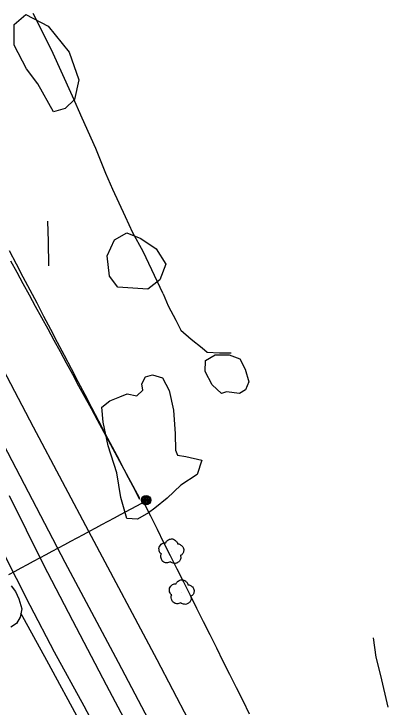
# Model space of a CAD drawing. Extents: x 368532 to 392481, y 10654822 to 10676899.
# Drawn here: x 376230.3 to 376381.2, y 10665330 to 10665609.3 of the extents above; entities that cross this region are included whole.
import ezdxf

# ---------------------------------------------------------------- set-up
doc = ezdxf.new("R2010")
doc.units = 0
for name, color, linetype in [('p_Catenary', 7, 'Continuous'), ('p_dtm obscured area', 7, 'Continuous'), ('p_dtm retaining wall', 7, 'Continuous'), ('p_dtm slab', 7, 'Continuous'), ('p_railroad rr control', 7, 'Continuous'), ('p_road dirt road', 7, 'Continuous'), ('p_structure fence', 7, 'Continuous'), ('p_utility general pole', 7, 'Continuous'), ('p_veg tree', 7, 'Continuous'), ('p_veg woods', 7, 'Continuous')]:
    doc.layers.add(name, color=color, linetype=linetype)

msp = doc.modelspace()

# ---------------------------------------------------------------- linework, layer by layer
at = {"layer": 'p_Catenary'}
for points in [[(376228.43, 10665513.93), (376231.2, 10665508.66), (376233.96, 10665503.39), (376236.73, 10665498.12), (376239.49, 10665492.85), (376242.26, 10665487.58), (376245.03, 10665482.3), (376247.79, 10665477.03), (376250.56, 10665471.76), (376253.33, 10665466.49), (376256.09, 10665461.22), (376258.86, 10665455.95), (376261.63, 10665450.68), (376264.39, 10665445.41), (376267.16, 10665440.14), (376269.93, 10665434.87), (376272.69, 10665429.6), (376275.46, 10665424.33), (376278.23, 10665419.06), (376280.99, 10665413.79)], [(376228.96, 10665509.89), (376231.46, 10665505.31), (376233.95, 10665500.74), (376236.45, 10665496.16), (376238.94, 10665491.58), (376241.44, 10665487), (376243.93, 10665482.42), (376246.43, 10665477.84), (376248.93, 10665473.27), (376251.42, 10665468.69), (376253.92, 10665464.11), (376256.41, 10665459.53), (376258.91, 10665454.95), (376261.4, 10665450.37), (376263.9, 10665445.79), (376280.96, 10665414.25)], [(376228.26, 10665383.43), (376230.76, 10665384.78), (376233.27, 10665386.12), (376235.77, 10665387.46), (376238.27, 10665388.81), (376240.78, 10665390.15), (376243.28, 10665391.5), (376245.78, 10665392.84), (376248.29, 10665394.19), (376250.79, 10665395.53), (376253.29, 10665396.87), (376255.8, 10665398.22), (376258.3, 10665399.56), (376260.8, 10665400.91), (376263.31, 10665402.25), (376265.81, 10665403.59), (376268.31, 10665404.94), (376270.82, 10665406.28), (376273.32, 10665407.63), (376281.94, 10665412.26)], [(376282.69, 10665412.34), (376285.35, 10665407.03), (376288, 10665401.72), (376290.66, 10665396.41), (376293.32, 10665391.1), (376295.97, 10665385.78), (376298.63, 10665380.47), (376301.29, 10665375.16), (376303.94, 10665369.85), (376306.6, 10665364.54), (376309.26, 10665359.23), (376311.91, 10665353.92), (376314.57, 10665348.61), (376317.23, 10665343.3), (376319.88, 10665337.99), (376322.54, 10665332.67), (376325.2, 10665327.36)]]:
    msp.add_lwpolyline(points, dxfattribs=at)
at = {"layer": 'p_dtm obscured area'}
msp.add_lwpolyline([(376229.24, 10665378.94), (376230.93, 10665376.58), (376232.27, 10665373.59), (376233.47, 10665369.6), (376232.83, 10665366.3), (376231.33, 10665363.76), (376229.09, 10665362.18)], dxfattribs=at)
at = {"layer": 'p_dtm retaining wall'}
for p, q in [((376244.19, 10665517.57), (376243.96, 10665525.79)), ((376244.45, 10665507.76), (376244.19, 10665517.57))]:
    msp.add_line(p, q, dxfattribs=at)
at = {"layer": 'p_dtm slab'}
for p, q in [((376245.49, 10665594.87), (376238.05, 10665609.53)), ((376253.92, 10665576.1), (376245.49, 10665594.87)), ((376257.76, 10665567.3), (376253.92, 10665576.1)), ((376263.33, 10665555.07), (376257.76, 10665567.3)), ((376267.42, 10665545.04), (376263.33, 10665555.07)), ((376270.23, 10665538.55), (376267.42, 10665545.04)), ((376275.3, 10665527.53), (376270.23, 10665538.55)), ((376278.25, 10665521.13), (376275.3, 10665527.53)), ((376282.37, 10665513.61), (376278.25, 10665521.13)), ((376290.51, 10665496.51), (376282.37, 10665513.61)), ((376290.51, 10665496.51), (376292.46, 10665491.67)), ((376292.46, 10665491.67), (376295.56, 10665485.93)), ((376295.56, 10665485.93), (376297.65, 10665481.95)), ((376297.65, 10665481.95), (376301.79, 10665478.3)), ((376301.79, 10665478.3), (376306.2, 10665474.82)), ((376306.2, 10665474.82), (376308.15, 10665473.09)), ((376308.15, 10665473.09), (376313.24, 10665472.75)), ((376313.24, 10665472.75), (376317.86, 10665472.76)), ((376376.33, 10665350.18), (376375.27, 10665357.89)), ((376378.24, 10665342.78), (376376.33, 10665350.18)), ((376381.15, 10665330.02), (376378.24, 10665342.78))]:
    msp.add_line(p, q, dxfattribs=at)
at = {"layer": 'p_railroad rr control'}
for points in [[(376216.67, 10665483.51), (376238.12, 10665442.89), (376261.44, 10665398.85), (376287.89, 10665349.18), (376313.19, 10665300.81), (376336.89, 10665256.31)], [(376324.48, 10665248.9), (376299.38, 10665297.04), (376272.43, 10665347.97), (376251.04, 10665388.35), (376229.59, 10665429.31), (376202.43, 10665481.04)]]:
    msp.add_lwpolyline(points, dxfattribs=at)
at = {"layer": 'p_road dirt road'}
for p, q in [((376228.43, 10665415.28), (376242.17, 10665387.69)), ((376236.9, 10665370.98), (376225.84, 10665392.72)), ((376242.17, 10665387.69), (376253.92, 10665364.98)), ((376246.71, 10665352.14), (376236.9, 10665370.98)), ((376253.92, 10665364.98), (376267.49, 10665339.02)), ((376258.68, 10665330.38), (376246.71, 10665352.14)), ((376267.49, 10665339.02), (376285.75, 10665304.94)), ((376269.06, 10665310.46), (376258.68, 10665330.38))]:
    msp.add_line(p, q, dxfattribs=at)
at = {"layer": 'p_structure fence'}
for p, q in [((376243.65, 10665348.86), (376233.14, 10665367.89)), ((376258.58, 10665321.3), (376243.65, 10665348.86))]:
    msp.add_line(p, q, dxfattribs=at)
at = {"layer": 'p_utility general pole'}
for radius in [1.9, 1.44, 0.973, 0.539, 0.192]:
    msp.add_circle((376283.59, 10665413.44), radius, dxfattribs=at)
at = {"layer": 'p_veg tree'}
for p, q in [((376293.73, 10665392.7), (376293.73, 10665392.7)), ((376297.91, 10665376.23), (376297.91, 10665376.23))]:
    msp.add_line(p, q, dxfattribs=at)
for points in [[(376293.37, 10665388.56), (376291.87, 10665388.15), (376290.37, 10665388.74), (376289.62, 10665390.05), (376289.5, 10665390.89), (376289.67, 10665391.57), (376289.74, 10665391.71), (376289.66, 10665391.78), (376289.06, 10665392.53), (376288.88, 10665394.45), (376290.12, 10665395.91), (376291.4, 10665396.18), (376291.54, 10665396.17), (376291.59, 10665396.28), (376292.33, 10665397.25), (376293.85, 10665397.8), (376295.42, 10665397.22), (376296.09, 10665396.37), (376296.3, 10665395.86), (376296.31, 10665395.74), (376296.41, 10665395.78), (376297.07, 10665395.65), (376298.14, 10665394.94), (376298.77, 10665393.5), (376298.49, 10665392.13), (376297.74, 10665391.28), (376297.51, 10665391.15), (376297.47, 10665391.09), (376297.48, 10665391.03), (376297.54, 10665390.58), (376297.47, 10665389.61), (376296.77, 10665388.62), (376295.68, 10665387.98), (376294.08, 10665388.11), (376293.35, 10665388.56)], [(376297.55, 10665372.08), (376296.04, 10665371.67), (376294.55, 10665372.27), (376293.79, 10665373.57), (376293.68, 10665374.42), (376293.85, 10665375.1), (376293.91, 10665375.23), (376293.83, 10665375.31), (376293.23, 10665376.06), (376293.06, 10665377.98), (376294.3, 10665379.44), (376295.57, 10665379.7), (376295.72, 10665379.69), (376295.77, 10665379.81), (376296.51, 10665380.77), (376298.03, 10665381.32), (376299.6, 10665380.75), (376300.27, 10665379.89), (376300.47, 10665379.38), (376300.49, 10665379.27), (376300.59, 10665379.3), (376301.25, 10665379.17), (376302.31, 10665378.46), (376302.95, 10665377.02), (376302.67, 10665375.66), (376301.91, 10665374.81), (376301.68, 10665374.68), (376301.65, 10665374.62), (376301.65, 10665374.55), (376301.72, 10665374.1), (376301.64, 10665373.13), (376300.94, 10665372.14), (376299.85, 10665371.51), (376298.26, 10665371.64), (376297.52, 10665372.08)]]:
    msp.add_spline(points, degree=3, dxfattribs=at)
at = {"layer": 'p_veg woods'}
for points in [[(376239.97, 10665581.08), (376235.36, 10665587.21), (376230.4, 10665596.77), (376230.47, 10665604.98), (376235.17, 10665609.12), (376244.1, 10665604.35), (376252.57, 10665593.84), (376256.44, 10665582.79), (376254.73, 10665574.84), (376250.91, 10665571.19), (376246.25, 10665569.8)], [(376272.15, 10665499.17), (376268.85, 10665503.64), (376267.94, 10665511.84), (376270.86, 10665518.28), (376275.86, 10665521.04), (376281.49, 10665518.79), (376287.66, 10665514.65), (376291.52, 10665508.45), (376289.12, 10665502.15), (376284.32, 10665498.39)], [(376315.95, 10665457.01), (376314, 10665456.36), (376310.2, 10665459.83), (376307.38, 10665465.23), (376307.55, 10665469.69), (376311.44, 10665472.02), (376317.06, 10665472.01), (376321.36, 10665470.4), (376323.46, 10665466.19), (376324.95, 10665461.07), (376323.64, 10665457.92), (376321.19, 10665456.39)], [(376279.86, 10665455.39), (376282.29, 10665457.66), (376281.84, 10665460.32), (376283.37, 10665463.1), (376286.13, 10665463.94), (376290.22, 10665462.66), (376292.83, 10665457.55), (376294.68, 10665449.71), (376295.35, 10665440.15), (376295.4, 10665433.61), (376296.27, 10665431.49), (376299.62, 10665430.94), (376306.11, 10665429.58), (376304.22, 10665423.81), (376297.54, 10665419.45), (376292.1, 10665414.21), (376287.08, 10665410.22), (376284.59, 10665408.33), (376280.18, 10665405.73), (376275.8, 10665406.03), (376273.44, 10665414.44), (376271.77, 10665424.4), (376268.24, 10665435.27), (376266.27, 10665444.84), (376265.74, 10665450.93), (376269.01, 10665453.46), (376272.96, 10665455.03), (376275.93, 10665456.21)]]:
    msp.add_lwpolyline(points, close=True, dxfattribs=at)

doc.saveas('drawing.dxf')
